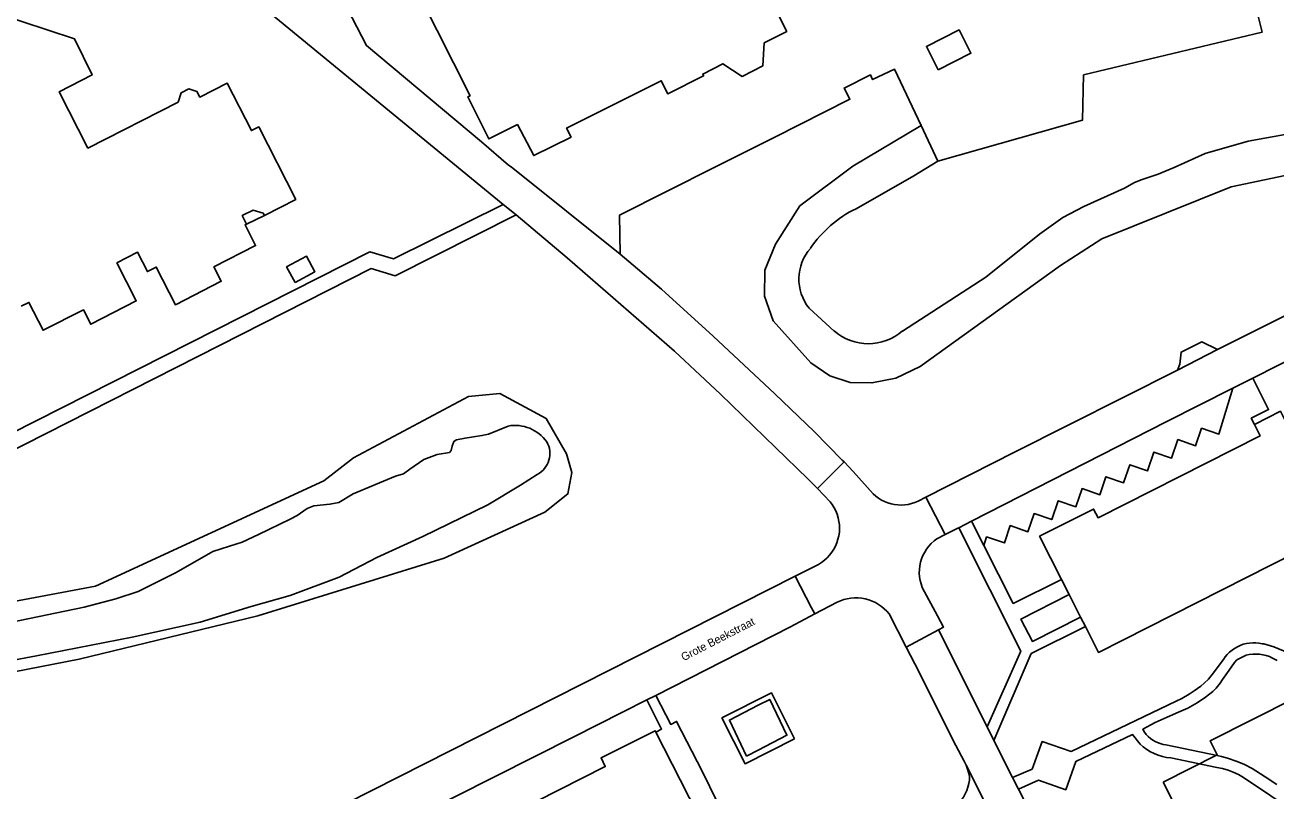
# Model space of a CAD drawing. Extents: x 158132 to 159658, y 385257 to 387209.
# Drawn here: x 158908.4 to 159064.7, y 386366.9 to 386462.6 of the extents above; entities that cross this region are included whole.
import ezdxf

# ---------------------------------------------------------------- set-up
doc = ezdxf.new("R2010")
doc.units = 0
for name, color, linetype in [('IMGEO_Groenvoorziening', 7, 'Continuous'), ('IMGEO_Meer_plas_ven_vijver', 7, 'Continuous'), ('IMGEO_Openbare_ruimte_label', 7, 'Continuous'), ('IMGEO_Pand', 7, 'Continuous'), ('IMGEO_Pand_overbouw', 7, 'Continuous'), ('IMGEO_Pand_vergunning_verleend', 7, 'Continuous'), ('IMGEO_Parkeervlak_open', 7, 'Continuous'), ('IMGEO_Rijbaan_lokaal_gesloten', 7, 'Continuous'), ('IMGEO_Rijbaan_lokaal_open', 7, 'Continuous'), ('IMGEO_Voetpad_open', 7, 'Continuous')]:
    doc.layers.add(name, color=color, linetype=linetype)

msp = doc.modelspace()

# ---------------------------------------------------------------- linework, layer by layer
at = {"layer": 'IMGEO_Groenvoorziening'}
for points in [[(159088.96, 386465.12), (159093.72, 386461.76), (159094.7, 386455.04), (159093.51, 386450.93), (159088.09, 386447.57), (159081.49, 386445.73), (159068.17, 386444.32), (159059.08, 386442.37), (159042.9, 386435.88), (159037.76, 386432.56), (159020.21, 386419.95), (159017.17, 386418.5), (159014.2, 386417.9), (159011.48, 386417.94), (159008.93, 386418.79), (159006.56, 386420.41), (159001.86, 386425.64), (159000.77, 386428.72), (159000.8, 386431.97), (159002.13, 386435.24), (159005.17, 386440.01), (159011.8, 386444.98), (159020.33, 386450.04)], [(158895.9, 386388.53), (158917.19, 386392.52), (158945.74, 386405.66), (158949.42, 386408.54), (158963.81, 386416.19), (158967.7, 386416.56), (158973.52, 386413.47), (158976.02, 386409.04), (158976.71, 386406.69), (158976.21, 386404.03), (158973.33, 386401.77), (158960.77, 386396.03), (158937.48, 386388.8), (158915.17, 386383.39)], [(158915.17, 386383.39), (158898.87, 386380.25)]]:
    msp.add_lwpolyline(points, dxfattribs=at)
at = {"layer": 'IMGEO_Meer_plas_ven_vijver'}
for points in [[(159067.17, 386449.18), (159061.17, 386448.08), (159055.81, 386446.55), (159051.93, 386444.8), (159049.93, 386443.95), (159047.93, 386443.32), (159046.97, 386442.94), (159045.74, 386442.24), (159040.67, 386439.91), (159038.02, 386438.54), (159035.12, 386436.48), (159028.41, 386431.11), (159018.01, 386424.38)], [(159012.21, 386439.64), (159019.44, 386443.77), (159022.44, 386445.6)], [(159009.48, 386424.38), (159006.35, 386427.23)], [(158901.87, 386387.03), (158915.81, 386389.88), (158919.73, 386390.93), (158922.52, 386391.85), (158927.27, 386394.23), (158931.87, 386396.83), (158933.94, 386397.51), (158935.51, 386398.02), (158937.55, 386398.97), (158941.54, 386400.87), (158942.4, 386401.34), (158943.65, 386402.2), (158944.46, 386402.53), (158946.48, 386402.74), (158947.62, 386402.96), (158949.4, 386404.06), (158954.69, 386406.24), (158955.68, 386406.55), (158956.49, 386407.11), (158958.24, 386408.32), (158959.88, 386408.95), (158961.41, 386409.2), (158961.65, 386409.47), (158961.76, 386409.99), (158961.96, 386410.57), (158962.32, 386410.77), (158963.38, 386411), (158965.47, 386411.33), (158966.28, 386411.49), (158968.74, 386412.51)], [(158972.39, 386406.47), (158970.3, 386405.14), (158966.23, 386402.66), (158958.1, 386398.71), (158952.36, 386396.11), (158947.65, 386393.64), (158941.54, 386391.35), (158936.65, 386389.96), (158930.28, 386388.03), (158921.8, 386386.15), (158909.82, 386383.81), (158902.73, 386382.47), (158897.16, 386381.26), (158888.23, 386379.82), (158884.73, 386379.15), (158879.16, 386378.79), (158876.88, 386378.47), (158872.97, 386378.11), (158865.57, 386378.03), (158861.03, 386378.21), (158859.28, 386378.34), (158856.05, 386379.24)]]:
    msp.add_lwpolyline(points, dxfattribs=at)
for centre, radius, start, end in [((159018.48, 386426.65), 14.43, 115.7503, 146.0424), ((159010.88, 386430.87), 5.81, 138.701, 218.7229), ((159013.74, 386429.28), 6.49, 228.896, 311.104), ((158969.61, 386407.74), 4.85, 35.0531, 100.3771), ((158971.01, 386409.08), 2.96, 297.9315, 29.3001)]:
    msp.add_arc(centre, radius, start, end, dxfattribs=at)
at = {"layer": 'IMGEO_Pand'}
for points in [[(158996.67, 386475.51), (159003.55, 386461.79), (159000.74, 386460.37), (159000.56, 386457.49), (158997.98, 386456.17), (158995.57, 386457.76), (158993.05, 386456.47), (158993.17, 386456.23), (158988.7, 386453.99), (158987.87, 386455.64), (158976.06, 386449.72), (158976.62, 386448.6), (158971.95, 386446.28), (158969.91, 386450.17), (158966.34, 386448.38), (158963.7, 386453.62), (158963.99, 386453.77), (158953.68, 386474.23)], [(158904.68, 386464.1), (158914.6, 386460.89), (158916.79, 386456.36), (158912.66, 386454.25), (158916.25, 386447.23), (158927.52, 386452.98), (158927.89, 386454.13), (158928.86, 386454.63), (158929.87, 386454.3), (158930.23, 386453.6), (158933.64, 386455.34), (158936.68, 386449.41), (158937.6, 386449.88), (158942.22, 386440.82), (158938.3, 386438.82), (158938.17, 386439.08), (158936.9, 386439.49), (158935.53, 386438.79), (158936.08, 386437.72), (158935.89, 386437.64), (158937.21, 386435.05), (158932, 386432.39), (158932.92, 386430.6), (158927.19, 386427.67), (158924.79, 386432.37), (158923.69, 386431.8), (158922.46, 386434.21), (158919.88, 386432.89), (158922.3, 386428.13), (158916.62, 386425.23), (158915.7, 386427.04), (158910.65, 386424.47), (158908.88, 386427.95), (158907.94, 386427.47)], [(158942.13, 386430.44), (158941.08, 386432.39), (158943.57, 386433.72), (158944.61, 386431.78), (158942.13, 386430.44)], [(159115.41, 386425.03), (159116.99, 386421.94), (159091.98, 386409.3), (159091.27, 386410.7), (159066.39, 386398.16), (159067.13, 386396.71), (159042.48, 386384.25), (159040.85, 386387.48)], [(159061.96, 386412.72), (159065.21, 386414.36), (159066.14, 386412.52), (159080.11, 386419.58), (159079.2, 386421.42)], [(159061.96, 386412.72), (159062.67, 386411.27), (159042.43, 386401.06), (159041.88, 386402.15), (159035.14, 386398.75), (159037.88, 386393.34)], [(159037.88, 386393.34), (159038.83, 386391.46)], [(159038.83, 386391.46), (159040.25, 386388.66)], [(159040.25, 386388.66), (159040.85, 386387.48)], [(158998.53, 386371.29), (158996.38, 386375.78), (159000, 386377.65), (159001.43, 386378.38), (159003.58, 386373.89), (159000, 386372.04), (158998.53, 386371.29)], [(158912.64, 386336.9), (158919.35, 386340.27), (158919.9, 386339.19), (158940.12, 386349.4), (158939.42, 386350.84), (158942.69, 386352.49), (158943.62, 386350.66), (158957.54, 386357.69), (158956.66, 386359.55), (158959.93, 386361.21), (158960.66, 386359.77), (158980.89, 386369.99), (158980.35, 386371.07), (158987.12, 386374.45), (158987.2, 386374.3)], [(158987.2, 386374.3), (158990.24, 386368.32), (158993.59, 386361.71), (158994.21, 386360.49)]]:
    msp.add_lwpolyline(points, dxfattribs=at)
at = {"layer": 'IMGEO_Pand_overbouw'}
msp.add_lwpolyline([(158938.3, 386438.82), (158938.17, 386439.08), (158936.9, 386439.49), (158935.53, 386438.79), (158936.08, 386437.72)], close=True, dxfattribs=at)
at = {"layer": 'IMGEO_Pand_vergunning_verleend'}
msp.add_lwpolyline([(159050.57, 386368.04), (159057.32, 386371.44), (159056.43, 386373.19), (159088.1, 386389.15), (159085.8, 386393.7), (159116.59, 386409.22), (159123.52, 386395.49), (159125.08, 386396.27), (159128.07, 386390.33), (159124.61, 386388.59), (159130.93, 386376.07), (159110.74, 386365.89), (159098.15, 386390.88), (159089.73, 386386.63), (159092.11, 386381.91), (159085.18, 386378.43), (159091.59, 386365.71), (159079.32, 386359.4), (159081.2, 386355.82), (159075.09, 386353.07), (159074.31, 386354.62), (159060.77, 386347.79), (159050.57, 386368.04)], dxfattribs=at)
at = {"layer": 'IMGEO_Parkeervlak_open'}
for points in [[(159052.36, 386419.51), (159052.66, 386420.22), (159052.8, 386421.72), (159055.42, 386423.02), (159057.35, 386422.06)], [(159028.16, 386397.61), (159028.52, 386398.67), (159030.73, 386397.92), (159031.47, 386400.08), (159033.68, 386399.32), (159034.45, 386401.58), (159036.66, 386400.82), (159037.47, 386403.19), (159039.68, 386402.43), (159040.45, 386404.7), (159042.66, 386403.94), (159043.42, 386406.18), (159045.63, 386405.42), (159046.4, 386407.67), (159048.61, 386406.91), (159049.41, 386409.26), (159051.62, 386408.5), (159052.41, 386410.82), (159054.62, 386410.06), (159055.36, 386412.23), (159055.36, 386412.24), (159057.53, 386411.5), (159059.26, 386417.25)]]:
    msp.add_lwpolyline(points, dxfattribs=at)
at = {"layer": 'IMGEO_Rijbaan_lokaal_gesloten'}
for points in [[(159004.59, 386393.75), (158971.38, 386376.95), (158932.17, 386357.09), (158908.42, 386345.13), (158904.98, 386343.72), (158901.43, 386342.6), (158897.8, 386341.78), (158894.12, 386341.27), (158874.52, 386341.06)], [(159004.59, 386393.75), (159006.66, 386389.81), (159007.07, 386389.04)], [(158987.2, 386378.88), (159003.95, 386387.38), (159007.07, 386389.04)], [(159018.47, 386384.91), (159019.09, 386385.24), (159022.5, 386387.07)], [(159022.5, 386387.07), (159028.59, 386374.94)], [(159025.97, 386370.17), (159025.73, 386370.66), (159024.69, 386372.6), (159019.55, 386382.8), (159018.47, 386384.91)], [(158911.49, 386340.74), (158919.69, 386344.89), (158929.51, 386349.82), (158939.71, 386355.02), (158949.66, 386360.11), (158962.18, 386366.26), (158976.95, 386373.68), (158986.06, 386378.31)], [(158986.06, 386378.31), (158987.2, 386378.88)], [(159028.59, 386374.94), (159029.43, 386373.26)], [(159029.43, 386373.26), (159031.76, 386368.61)], [(159031.5, 386359.15), (159025.97, 386370.17)], [(159032.5, 386367.15), (159031.76, 386368.61)], [(159047.71, 386337.01), (159047.2, 386337.87), (159032.5, 386367.15)]]:
    msp.add_lwpolyline(points, dxfattribs=at)
at = {"layer": 'IMGEO_Rijbaan_lokaal_open'}
for points in [[(158982.74, 386433.99), (158969.11, 386444.87), (158968.79, 386445.09), (158965.43, 386448.01), (158951.06, 386460.02), (158943.9, 386473.92)], [(158928.8, 386472.51), (158968.14, 386440.2)], [(159057.35, 386422.06), (159076.55, 386431.69), (159094.11, 386440.59), (159110.07, 386448.64), (159110.2, 386448.7), (159111.12, 386449.17), (159111.56, 386449.46), (159111.98, 386449.8), (159112.36, 386450.17), (159112.67, 386450.53)], [(158968.14, 386440.2), (158969.75, 386438.88)], [(158969.75, 386438.88), (158976.11, 386433.53), (158989.53, 386421.87), (158995.27, 386416.5), (159002.15, 386409.82), (159006.19, 386405.92), (159007.38, 386404.7)], [(158982.74, 386433.99), (158987.9, 386429.61), (158994.38, 386423.73), (159002.05, 386416.54), (159006.96, 386411.81), (159010.49, 386408.27), (159010.71, 386408.04)], [(159061.77, 386418.51), (159078.04, 386426.72)], [(159057.35, 386422.06), (159052.36, 386419.51)], [(159020.93, 386403.64), (159032.02, 386409.26), (159052.36, 386419.51)], [(159059.26, 386417.25), (159061.77, 386418.51)], [(159026.63, 386400.63), (159050.94, 386413.05), (159059.26, 386417.25)], [(159010.71, 386408.04), (159007.38, 386404.7)], [(159010.71, 386408.04), (159011.86, 386406.85), (159014.34, 386404.05), (159014.66, 386403.76), (159015.01, 386403.5), (159015.38, 386403.27), (159015.76, 386403.08), (159016.16, 386402.92), (159016.58, 386402.79), (159017, 386402.71), (159017.43, 386402.66), (159017.86, 386402.64), (159018.3, 386402.67), (159018.72, 386402.73), (159019.14, 386402.83), (159019.55, 386402.97), (159019.95, 386403.14), (159020.93, 386403.64)], [(159007.38, 386404.7), (159008.98, 386403.06), (159009.24, 386402.7), (159009.48, 386402.31), (159009.68, 386401.91), (159009.85, 386401.49), (159009.98, 386401.05), (159010.07, 386400.61), (159010.13, 386400.16), (159010.14, 386399.71), (159010.12, 386399.26), (159010.05, 386398.81), (159009.95, 386398.37), (159009.81, 386397.94), (159009.64, 386397.53), (159009.42, 386397.12), (159009.18, 386396.74), (159008.9, 386396.39), (159008.6, 386396.06), (159008.26, 386395.75), (159007.9, 386395.48), (159007.52, 386395.23), (159004.59, 386393.75)], [(159020.93, 386403.64), (159023.35, 386398.96)], [(159023.35, 386398.96), (159024.91, 386399.75), (159025.05, 386399.82)], [(159025.05, 386399.82), (159026.63, 386400.63)], [(159022.5, 386387.07), (159023.14, 386387.41), (159022.4, 386388.82), (159020.48, 386392.36), (159020.33, 386392.79), (159020.21, 386393.23), (159020.14, 386393.68), (159020.11, 386394.14), (159020.12, 386394.6), (159020.17, 386395.05), (159020.27, 386395.5), (159020.4, 386395.93), (159020.57, 386396.36), (159020.78, 386396.76), (159021.02, 386397.15), (159021.3, 386397.51), (159021.61, 386397.85), (159021.95, 386398.16), (159022.31, 386398.43), (159023.35, 386398.96)], [(159007.07, 386389.04), (159009.83, 386390.52), (159010.25, 386390.7), (159010.68, 386390.84), (159011.11, 386390.95), (159011.56, 386391.02), (159012.01, 386391.06), (159012.46, 386391.05), (159012.91, 386391.01), (159013.35, 386390.93), (159013.79, 386390.81), (159014.21, 386390.65), (159014.62, 386390.46), (159015.02, 386390.24), (159015.39, 386389.98), (159015.73, 386389.69), (159016.06, 386389.38), (159016.35, 386389.04), (159018.47, 386384.91)]]:
    msp.add_lwpolyline(points, dxfattribs=at)
at = {"layer": 'IMGEO_Voetpad_open'}
for points in [[(159022.44, 386445.6), (159040.5, 386450.73), (159040.62, 386456.37), (159062.92, 386461.7), (159062.28, 386464.36)], [(159022.48, 386457), (159026.55, 386459.06), (159025.07, 386461.98), (159021, 386459.92), (159022.48, 386457)], [(159020.33, 386450.04), (159016.99, 386457.09), (159014.28, 386455.78), (159014, 386456.38), (159010.72, 386454.72), (159011.44, 386453.32), (159001.97, 386448.54), (158994.55, 386444.83), (158982.68, 386438.85), (158982.74, 386433.99)], [(159020.33, 386450.04), (159022.44, 386445.6)], [(158838.71, 386385.88), (158854.35, 386393.71), (158860.27, 386391.85), (158876.51, 386400.14), (158880.9, 386398.53), (158951.46, 386434.27), (158954.45, 386433.39), (158968.14, 386440.2)], [(158969.75, 386438.88), (158954.64, 386431.27), (158951.64, 386432.17), (158881.22, 386396.45), (158876.53, 386397.99), (158860.64, 386389.79), (158854.42, 386391.72), (158839.29, 386384.11)], [(159061.77, 386418.51), (159063.74, 386414.56), (159061.58, 386413.48), (159061.96, 386412.72)], [(159028.59, 386374.94), (159032.79, 386384.4), (159025.05, 386399.82)], [(159026.63, 386400.63), (159028.16, 386397.61)], [(159037.88, 386393.34), (159031.84, 386390.36), (159028.16, 386397.61)], [(159040.25, 386388.66), (159034.23, 386385.62), (159032.8, 386388.4), (159038.83, 386391.46)], [(159040.85, 386387.48), (159034.1, 386384.09), (159029.43, 386373.26)], [(159031.76, 386368.61), (159034.2, 386369.66), (159035.45, 386373.1), (159039.07, 386371.88), (159052.19, 386378.15), (159052.92, 386378.5), (159053.82, 386379.01), (159054.45, 386379.43), (159055.26, 386380.03), (159055.7, 386380.42), (159056.25, 386380.92), (159056.71, 386381.48), (159058.1, 386383.36), (159058.33, 386383.68), (159058.58, 386383.99), (159058.86, 386384.27), (159059.17, 386384.52), (159059.49, 386384.75), (159059.84, 386384.95), (159060.2, 386385.11), (159060.58, 386385.25), (159060.96, 386385.35), (159061.35, 386385.41), (159061.75, 386385.45), (159062.15, 386385.44), (159062.54, 386385.4), (159062.93, 386385.33), (159063.14, 386385.32), (159064.39, 386384.92), (159066.1, 386384.21)], [(159064.75, 386367.76), (159063.33, 386368.7), (159062.16, 386369.45), (159061.67, 386369.74), (159060.72, 386370.25), (159059.83, 386370.62), (159058.59, 386371.04), (159057.86, 386371.25), (159057.32, 386371.38), (159056.31, 386371.58), (159050.89, 386372.69), (159050.55, 386372.75), (159050.21, 386372.85), (159049.88, 386372.97), (159049.56, 386373.12), (159049.26, 386373.3), (159048.97, 386373.51), (159048.7, 386373.74), (159048.46, 386373.99), (159048.23, 386374.26), (159048.02, 386374.65), (159049.59, 386375.49), (159051.07, 386376.17), (159052.48, 386376.76), (159053.64, 386377.29), (159054.82, 386377.96), (159055.85, 386378.64), (159056.78, 386379.35), (159057.17, 386379.76), (159057.67, 386380.38), (159058, 386380.85), (159058.6, 386381.73), (159059.09, 386382.45), (159059.47, 386382.98), (159059.79, 386383.3), (159060.28, 386383.57), (159060.92, 386383.89), (159061.33, 386383.98), (159061.76, 386384.03), (159062.18, 386384.04), (159062.61, 386384.02), (159063.03, 386383.95), (159063.44, 386383.85), (159063.84, 386383.71), (159064.23, 386383.53), (159064.79, 386383.25)], [(159004.54, 386373.46), (159001.65, 386379.18), (158995.46, 386376.05), (158998.35, 386370.33), (159004.54, 386373.46)], [(158987.2, 386374.3), (158987.91, 386374.66), (158986.06, 386378.31)], [(158987.2, 386378.88), (158989.06, 386375.25), (158989.8, 386375.63), (158992.99, 386369.41), (158996.72, 386361.77), (158994.21, 386360.49)], [(159067.3, 386364.12), (159060.59, 386368.62), (159059.98, 386368.98), (159059.33, 386369.28), (159058.67, 386369.53), (159057.99, 386369.73), (159057.29, 386369.87), (159051.53, 386371.06), (159050.99, 386371.13), (159050.47, 386371.24), (159049.95, 386371.4), (159049.45, 386371.6), (159048.97, 386371.84), (159048.51, 386372.12), (159048.08, 386372.45), (159047.68, 386372.8), (159046.75, 386373.98), (159039.66, 386370.62), (159038.4, 386367.08), (159034.99, 386368.3), (159032.5, 386367.15)], [(159025.97, 386370.17), (159026.11, 386369.68), (159026.28, 386369.11), (159026.36, 386368.74), (159026.36, 386368.29), (159026.29, 386367.85), (159026.18, 386367.41), (159026.04, 386366.99), (159025.85, 386366.58), (159025.63, 386366.18), (159025.38, 386365.81), (159025.09, 386365.47), (159024.77, 386365.15), (159024.43, 386364.86), (159024.05, 386364.6), (159023.66, 386364.38), (158993.94, 386349.44), (158989.43, 386358.06)]]:
    msp.add_lwpolyline(points, dxfattribs=at)

# ---------------------------------------------------------------- texts
at = {"layer": 'IMGEO_Openbare_ruimte_label'}
msp.add_text('Grote Beekstraat', height=1, rotation=27.3341, dxfattribs=at).set_placement((158990.68, 386383.13))

doc.saveas('drawing.dxf')
